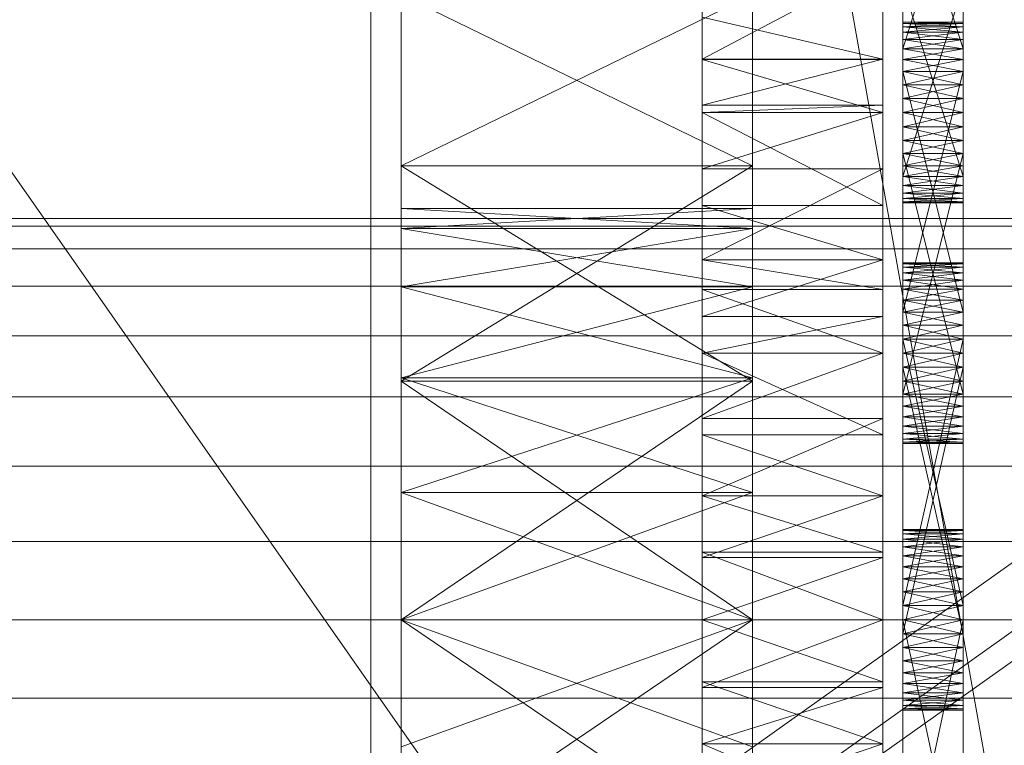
# Model space of a CAD drawing. Header units: millimetres. Extents: x -4738 to 65662, y -68080 to 6847.
# Tile 411 of 656: x 1362 to 1460, y -33806 to -33734. Entities that reach past the tile are written whole.
import ezdxf

# ---------------------------------------------------------------- set-up
doc = ezdxf.new("R2010")
doc.units = ezdxf.units.MM
for name, color, linetype, lineweight in [('COTAS_O', 1, 'Continuous', 0), ('frontal_C03', 7, 'Continuous', 0), ('frontal_secador', 7, 'Continuous', 0), ('frontal_tolva', 7, 'Continuous', 0)]:
    doc.layers.add(name, color=color, linetype=linetype, lineweight=lineweight)
doc.dimstyles.new('R19_100', dxfattribs={"dimtxt": 250, "dimasz": 150, "dimexe": 150, "dimexo": 80, "dimgap": 100, "dimtad": 1, "dimtih": 1, "dimtoh": 1, "dimdsep": 46, "dimcen": 0.09, "dimadec": 0, "dimazin": 0, "dimtfac": 1, "dimtdec": 4, "dimtofl": 0, "dimtmove": 0, "dimatfit": 3, "dimfxl": 1, "dimtolj": 1, "dimtzin": 0, "dimarcsym": 0})

# ---------------------------------------------------------------- blocks, each defined once
blk = doc.blocks.new('DIM_R31_48')
at = {"layer": 'COTAS_O'}
for p, q in [((-1725, -33700), (-1575, -33655)), ((1725, -33700), (1575, -33655)), ((-1725, -34400), (-1725, -33700)), ((-1725, -33700), (1725, -33700)), ((-1725, -33700), (-1575, -33745)), ((1725, -33700), (1575, -33745)), ((1725, -34400), (1725, -33700))]:
    blk.add_line(p, q, dxfattribs=at)
blk.add_text('3450 O', height=250, dxfattribs=at).set_placement((0, -33600))

msp = doc.modelspace()

# ---------------------------------------------------------------- linework, layer by layer
at = {"layer": 'frontal_C03'}
for p, q in [((1435, -34954.179), (1435, -32259.264)), ((1435, -32263.162), (1435, -34958.077)), ((1435, -35437.51), (1435, -32742.595)), ((1435, -32746.492), (1435, -35441.408)), ((1845, -35988), (1415, -33563.95))]:
    msp.add_line(p, q, dxfattribs=at)
at = {"layer": 'frontal_secador'}
for p, q in [((1400, -36000), (1400, -33000)), ((1397, -35940), (1397, -33075)), ((1400, -36000), (1400, -33075)), ((1400, -34600), (1400, -33075)), ((1400, -35940), (1400, -33075)), ((1400, -34650), (1400, -33075)), ((1400, -36000), (1400, -33250)), ((1430, -33737.639), (1430, -33715.473)), ((1448, -33715.473), (1448, -33737.639)), ((1450, -33714.925), (1450, -33738.865)), ((1456, -33738.865), (1456, -33714.925)), ((1450, -33737.66), (1450, -33715.906)), ((1450, -33742.95), (1450, -33715.906)), ((1450, -33751.51), (1450, -33715.906)), ((1450, -33716.643), (1450, -33736.586)), ((1450, -33716.643), (1450, -33738.865)), ((1456, -33715.906), (1456, -33737.66)), ((1456, -33715.906), (1456, -33742.95)), ((1456, -33715.906), (1456, -33751.51)), ((1456, -33736.586), (1456, -33716.643)), ((1456, -33738.865), (1456, -33716.643)), ((1450, -33736.586), (1450, -33717.561)), ((1456, -33736.586), (1450, -33717.561)), ((1450, -33737.66), (1450, -33717.561)), ((1456, -33717.561), (1450, -33736.586)), ((1456, -33717.561), (1456, -33736.586)), ((1456, -33717.561), (1456, -33737.66)), ((1400, -33720.269), (1400, -33748.24)), ((1400, -33793.5), (1400, -33720.269)), ((1400, -33760.33), (1400, -33720.269)), ((1400, -33754.507), (1400, -33720.269)), ((1400, -33752.5), (1400, -33720.269)), ((1435, -33748.24), (1435, -33720.269)), ((1435, -33720.269), (1435, -33793.5)), ((1435, -33720.269), (1435, -33760.33)), ((1435, -33720.269), (1435, -33754.507)), ((1435, -33720.269), (1435, -33752.5)), ((1450, -33750.969), (1450, -33721.143)), ((1450, -33721.143), (1450, -33738.865)), ((1456, -33721.143), (1456, -33750.969)), ((1456, -33738.865), (1456, -33721.143)), ((1430, -33723.111), (1430, -33737.639)), ((1430, -33723.111), (1430, -33757.635)), ((1430, -33723.111), (1430, -33805.858)), ((1448, -33737.639), (1448, -33723.111)), ((1448, -33757.635), (1448, -33723.111)), ((1448, -33805.858), (1448, -33723.111)), ((1430, -33737.639), (1430, -33726.141)), ((1448, -33726.141), (1448, -33737.639)), ((1450, -33750.969), (1450, -33726.706)), ((1456, -33726.706), (1456, -33750.969)), ((1430, -33728.105), (1430, -33737.639)), ((1448, -33728.105), (1430, -33737.639)), ((1448, -33737.639), (1448, -33728.105)), ((1450, -33728.01), (1450, -33750.232)), ((1450, -33728.01), (1450, -33751.51)), ((1456, -33750.232), (1456, -33728.01)), ((1456, -33751.51), (1456, -33728.01)), ((1450, -33749.314), (1450, -33729.215)), ((1450, -33750.969), (1450, -33729.215)), ((1456, -33729.215), (1456, -33749.314)), ((1456, -33729.215), (1456, -33750.969)), ((1450, -33730.289), (1450, -33749.314)), ((1456, -33730.289), (1450, -33749.314)), ((1450, -33730.289), (1450, -33750.232)), ((1456, -33749.314), (1450, -33730.289)), ((1456, -33749.314), (1456, -33730.289)), ((1456, -33750.232), (1456, -33730.289)), ((1400, -33748.24), (1400, -33731.206)), ((1435, -33748.24), (1400, -33731.206)), ((1435, -33731.206), (1400, -33748.24)), ((1435, -33731.206), (1435, -33748.24)), ((1430, -33737.639), (1430, -33733.428)), ((1448, -33737.639), (1430, -33733.428)), ((1448, -33733.428), (1448, -33737.639)), ((1450, -33733.95), (1450, -33734.391)), ((1450, -33734.061), (1450, -33733.95)), ((1456, -33734.061), (1450, -33733.95)), ((1456, -33733.95), (1450, -33733.95)), ((1456, -33733.95), (1450, -33734.061)), ((1450, -33734.391), (1450, -33734.061)), ((1456, -33734.391), (1450, -33734.061)), ((1456, -33734.061), (1450, -33734.061)), ((1456, -33734.061), (1450, -33734.391)), ((1450, -33734.061), (1450, -33734.931)), ((1450, -33736.586), (1450, -33734.061)), ((1456, -33734.391), (1456, -33733.95)), ((1456, -33733.95), (1456, -33734.061)), ((1456, -33734.061), (1456, -33734.391)), ((1456, -33734.931), (1456, -33734.061)), ((1456, -33734.061), (1456, -33736.586)), ((1450, -33734.391), (1450, -33735.669)), ((1450, -33734.931), (1450, -33734.391)), ((1450, -33734.391), (1450, -33737.66)), ((1450, -33734.391), (1450, -33765.517)), ((1456, -33734.931), (1450, -33734.391)), ((1456, -33734.391), (1450, -33734.391)), ((1456, -33734.391), (1450, -33734.931)), ((1450, -33735.669), (1450, -33734.931)), ((1456, -33735.669), (1450, -33734.931)), ((1456, -33734.931), (1450, -33734.931)), ((1456, -33734.931), (1450, -33735.669)), ((1450, -33734.931), (1450, -33736.586)), ((1450, -33734.931), (1450, -33738.865)), ((1450, -33734.931), (1450, -33744.358)), ((1456, -33735.669), (1456, -33734.391)), ((1456, -33734.391), (1456, -33734.931)), ((1456, -33737.66), (1456, -33734.391)), ((1456, -33765.517), (1456, -33734.391)), ((1456, -33734.931), (1456, -33735.669)), ((1456, -33736.586), (1456, -33734.931)), ((1456, -33738.865), (1456, -33734.931)), ((1456, -33744.358), (1456, -33734.931)), ((1450, -33735.669), (1450, -33737.66)), ((1450, -33736.586), (1450, -33735.669)), ((1456, -33736.586), (1450, -33735.669)), ((1456, -33735.669), (1450, -33735.669)), ((1456, -33735.669), (1450, -33736.586)), ((1456, -33737.66), (1456, -33735.669)), ((1456, -33735.669), (1456, -33736.586)), ((1450, -33737.66), (1450, -33736.586)), ((1456, -33737.66), (1450, -33736.586)), ((1456, -33736.586), (1450, -33736.586)), ((1456, -33736.586), (1450, -33737.66)), ((1450, -33736.586), (1450, -33738.865)), ((1450, -33764.143), (1450, -33736.586)), ((1450, -33769.706), (1450, -33736.586)), ((1450, -33736.586), (1450, -33744.358)), ((1450, -33775.925), (1450, -33736.586)), ((1456, -33736.586), (1456, -33737.66)), ((1456, -33738.865), (1456, -33736.586)), ((1456, -33736.586), (1456, -33764.143)), ((1456, -33736.586), (1456, -33769.706)), ((1456, -33744.358), (1456, -33736.586)), ((1456, -33736.586), (1456, -33775.925)), ((1430, -33737.639), (1430, -33752.223)), ((1430, -33737.639), (1430, -33757.635)), ((1430, -33737.639), (1430, -33742.194)), ((1430, -33781.142), (1430, -33737.639)), ((1430, -33829.365), (1430, -33737.639)), ((1430, -33737.639), (1430, -33805.858)), ((1430, -33871.527), (1430, -33737.639)), ((1448, -33737.647), (1430, -33737.639)), ((1448, -33737.639), (1430, -33737.639)), ((1448, -33737.639), (1430, -33742.194)), ((1430, -33737.647), (1430, -33752.223)), ((1430, -33742.95), (1430, -33737.647)), ((1448, -33742.95), (1430, -33737.647)), ((1448, -33737.647), (1430, -33737.647)), ((1448, -33752.223), (1448, -33737.639)), ((1448, -33757.635), (1448, -33737.639)), ((1448, -33742.194), (1448, -33737.639)), ((1448, -33737.639), (1448, -33781.142)), ((1448, -33737.639), (1448, -33829.365)), ((1448, -33805.858), (1448, -33737.639)), ((1448, -33737.639), (1448, -33871.527)), ((1448, -33752.223), (1448, -33737.647)), ((1448, -33737.647), (1448, -33742.95)), ((1450, -33737.66), (1450, -33762.839)), ((1450, -33738.865), (1450, -33737.66)), ((1450, -33740.169), (1450, -33737.66)), ((1450, -33737.66), (1450, -33765.517)), ((1450, -33742.95), (1450, -33737.66)), ((1450, -33773.289), (1450, -33737.66)), ((1456, -33738.865), (1450, -33737.66)), ((1456, -33737.66), (1450, -33737.66)), ((1456, -33737.66), (1450, -33738.865)), ((1456, -33762.839), (1456, -33737.66)), ((1456, -33737.66), (1456, -33738.865)), ((1456, -33737.66), (1456, -33740.169)), ((1456, -33765.517), (1456, -33737.66)), ((1456, -33737.66), (1456, -33742.95)), ((1456, -33737.66), (1456, -33773.289)), ((1450, -33762.839), (1450, -33738.865)), ((1450, -33738.865), (1450, -33740.169)), ((1456, -33762.839), (1450, -33738.865)), ((1456, -33738.865), (1450, -33738.865)), ((1456, -33738.865), (1450, -33740.169)), ((1450, -33738.865), (1450, -33741.542)), ((1450, -33738.865), (1450, -33744.358)), ((1450, -33738.865), (1450, -33749.314)), ((1450, -33738.865), (1450, -33750.969)), ((1456, -33740.169), (1450, -33738.865)), ((1450, -33764.143), (1450, -33738.865)), ((1456, -33738.865), (1450, -33762.839)), ((1456, -33738.865), (1456, -33762.839)), ((1456, -33740.169), (1456, -33738.865)), ((1456, -33741.542), (1456, -33738.865)), ((1456, -33744.358), (1456, -33738.865)), ((1456, -33749.314), (1456, -33738.865)), ((1456, -33750.969), (1456, -33738.865)), ((1456, -33738.865), (1456, -33764.143)), ((1450, -33742.95), (1450, -33740.169)), ((1450, -33740.169), (1450, -33741.542)), ((1456, -33740.169), (1450, -33740.169)), ((1456, -33740.169), (1450, -33741.542)), ((1456, -33741.542), (1450, -33740.169)), ((1456, -33740.169), (1456, -33742.95)), ((1456, -33741.542), (1456, -33740.169)), ((1430, -33748.565), (1430, -33742.194)), ((1430, -33742.194), (1430, -33742.95)), ((1430, -33757.635), (1430, -33742.194)), ((1448, -33742.194), (1430, -33742.194)), ((1448, -33742.194), (1430, -33742.95)), ((1448, -33742.194), (1448, -33748.565)), ((1448, -33742.95), (1448, -33742.194)), ((1448, -33742.194), (1448, -33757.635)), ((1450, -33741.542), (1450, -33742.95)), ((1456, -33741.542), (1450, -33741.542)), ((1456, -33741.542), (1450, -33742.95)), ((1450, -33741.542), (1450, -33744.358)), ((1456, -33742.95), (1450, -33741.542)), ((1456, -33742.95), (1456, -33741.542)), ((1456, -33744.358), (1456, -33741.542)), ((1430, -33752.223), (1430, -33742.95)), ((1430, -33742.95), (1430, -33748.565)), ((1448, -33752.223), (1430, -33742.95)), ((1448, -33742.95), (1430, -33742.95)), ((1448, -33742.95), (1430, -33748.565)), ((1448, -33742.95), (1448, -33752.223)), ((1448, -33748.565), (1448, -33742.95)), ((1450, -33745.732), (1450, -33742.95)), ((1450, -33742.95), (1450, -33744.358)), ((1450, -33773.289), (1450, -33742.95)), ((1456, -33742.95), (1450, -33742.95)), ((1456, -33742.95), (1450, -33744.358)), ((1456, -33744.358), (1450, -33742.95)), ((1450, -33748.24), (1450, -33742.95)), ((1450, -33751.51), (1450, -33742.95)), ((1456, -33742.95), (1456, -33745.732)), ((1456, -33744.358), (1456, -33742.95)), ((1456, -33742.95), (1456, -33773.289)), ((1456, -33742.95), (1456, -33748.24)), ((1456, -33742.95), (1456, -33751.51)), ((1450, -33744.358), (1450, -33745.732)), ((1456, -33744.358), (1450, -33744.358)), ((1456, -33744.358), (1450, -33745.732)), ((1450, -33744.358), (1450, -33747.036)), ((1450, -33744.358), (1450, -33749.314)), ((1456, -33745.732), (1450, -33744.358)), ((1450, -33744.358), (1450, -33772.215)), ((1450, -33744.358), (1450, -33774.206)), ((1450, -33744.358), (1450, -33775.925)), ((1456, -33745.732), (1456, -33744.358)), ((1456, -33747.036), (1456, -33744.358)), ((1456, -33749.314), (1456, -33744.358)), ((1456, -33772.215), (1456, -33744.358)), ((1456, -33774.206), (1456, -33744.358)), ((1456, -33775.925), (1456, -33744.358)), ((1450, -33771.01), (1450, -33745.732)), ((1450, -33745.732), (1450, -33747.036)), ((1450, -33773.289), (1450, -33745.732)), ((1456, -33745.732), (1450, -33745.732)), ((1456, -33745.732), (1450, -33747.036)), ((1456, -33747.036), (1450, -33745.732)), ((1450, -33748.24), (1450, -33745.732)), ((1456, -33745.732), (1456, -33771.01)), ((1456, -33747.036), (1456, -33745.732)), ((1456, -33745.732), (1456, -33773.289)), ((1456, -33745.732), (1456, -33748.24)), ((1450, -33747.036), (1450, -33771.01)), ((1456, -33747.036), (1450, -33747.036)), ((1456, -33747.036), (1450, -33771.01)), ((1450, -33747.036), (1450, -33749.314)), ((1450, -33748.24), (1450, -33747.036)), ((1456, -33748.24), (1450, -33747.036)), ((1456, -33747.036), (1450, -33748.24)), ((1450, -33747.036), (1450, -33772.215)), ((1456, -33771.01), (1450, -33747.036)), ((1456, -33771.01), (1456, -33747.036)), ((1456, -33749.314), (1456, -33747.036)), ((1456, -33747.036), (1456, -33748.24)), ((1456, -33772.215), (1456, -33747.036)), ((1400, -33748.24), (1400, -33793.5)), ((1400, -33769.706), (1400, -33748.24)), ((1400, -33748.24), (1400, -33838.76)), ((1400, -33752.5), (1400, -33748.24)), ((1400, -33754.507), (1400, -33748.24)), ((1400, -33760.33), (1400, -33748.24)), ((1400, -33769.401), (1400, -33748.24)), ((1400, -33780.83), (1400, -33748.24)), ((1435, -33769.706), (1400, -33748.24)), ((1435, -33748.24), (1400, -33748.24)), ((1435, -33748.24), (1400, -33769.706)), ((1430, -33748.565), (1430, -33757.635)), ((1448, -33748.565), (1430, -33748.565)), ((1448, -33748.565), (1430, -33757.635)), ((1435, -33793.5), (1435, -33748.24)), ((1435, -33748.24), (1435, -33769.706)), ((1435, -33838.76), (1435, -33748.24)), ((1435, -33748.24), (1435, -33752.5)), ((1435, -33748.24), (1435, -33754.507)), ((1435, -33748.24), (1435, -33760.33)), ((1435, -33748.24), (1435, -33769.401)), ((1435, -33748.24), (1435, -33780.83)), ((1448, -33757.635), (1448, -33748.565)), ((1450, -33749.314), (1450, -33748.24)), ((1456, -33749.314), (1450, -33748.24)), ((1456, -33748.24), (1450, -33748.24)), ((1450, -33750.232), (1450, -33748.24)), ((1450, -33751.51), (1450, -33748.24)), ((1456, -33748.24), (1450, -33749.314)), ((1456, -33748.24), (1456, -33749.314)), ((1456, -33748.24), (1456, -33750.232)), ((1456, -33748.24), (1456, -33751.51)), ((1450, -33750.969), (1450, -33749.314)), ((1450, -33749.314), (1450, -33750.232)), ((1450, -33749.314), (1450, -33751.84)), ((1450, -33749.314), (1456, -33749.314)), ((1456, -33749.314), (1450, -33750.232)), ((1456, -33750.232), (1450, -33749.314)), ((1456, -33749.314), (1456, -33750.969)), ((1456, -33750.232), (1456, -33749.314)), ((1456, -33751.84), (1456, -33749.314)), ((1450, -33750.232), (1450, -33750.969)), ((1456, -33750.232), (1450, -33750.232)), ((1456, -33750.232), (1450, -33750.969)), ((1456, -33750.969), (1450, -33750.232)), ((1450, -33751.51), (1450, -33750.232)), ((1450, -33751.84), (1450, -33750.969)), ((1450, -33750.969), (1450, -33751.51)), ((1456, -33750.969), (1450, -33750.969)), ((1456, -33750.969), (1450, -33751.51)), ((1456, -33751.51), (1450, -33750.969)), ((1456, -33750.969), (1456, -33750.232)), ((1456, -33750.232), (1456, -33751.51)), ((1456, -33750.969), (1456, -33751.84)), ((1456, -33751.51), (1456, -33750.969)), ((1450, -33751.51), (1450, -33751.84)), ((1456, -33751.51), (1450, -33751.51)), ((1456, -33751.51), (1450, -33751.84)), ((1456, -33751.84), (1450, -33751.51)), ((1450, -33751.95), (1450, -33751.51)), ((1450, -33751.84), (1450, -33751.95)), ((1456, -33751.84), (1450, -33751.84)), ((1456, -33751.84), (1450, -33751.95)), ((1456, -33751.95), (1450, -33751.84)), ((1456, -33751.95), (1450, -33751.95)), ((1456, -33751.84), (1456, -33751.51)), ((1456, -33751.51), (1456, -33751.95)), ((1456, -33751.84), (1456, -33751.95)), ((1400, -33754.507), (1400, -33752.5)), ((1435, -33754.507), (1400, -33752.5)), ((1435, -33752.5), (1400, -33752.5)), ((1435, -33752.5), (1400, -33754.507)), ((1430, -33757.635), (1430, -33752.223)), ((1448, -33757.635), (1430, -33752.223)), ((1448, -33752.223), (1430, -33752.223)), ((1435, -33752.5), (1435, -33754.507)), ((1448, -33752.223), (1448, -33757.635)), ((1480, -33753.5), (1325, -33753.5)), ((1430, -33753.5), (1325, -33753.5)), ((1430, -33754.269), (1430, -33753.5)), ((1480, -33754.269), (1325, -33754.269)), ((1430, -33754.269), (1325, -33754.269)), ((1400, -33760.33), (1400, -33754.507)), ((1435, -33760.33), (1400, -33754.507)), ((1435, -33754.507), (1400, -33754.507)), ((1435, -33754.507), (1400, -33760.33)), ((1430, -33756.545), (1430, -33754.269)), ((1435, -33754.507), (1435, -33760.33)), ((1480, -33756.545), (1325, -33756.545)), ((1430, -33756.545), (1325, -33756.545)), ((1430, -33760.241), (1430, -33756.545)), ((1430, -33757.635), (1430, -33775.058)), ((1430, -33760.589), (1430, -33757.635)), ((1430, -33757.635), (1430, -33781.142)), ((1430, -33757.635), (1430, -33763.268)), ((1430, -33757.635), (1430, -33805.858)), ((1448, -33760.589), (1430, -33757.635)), ((1448, -33757.635), (1430, -33757.635)), ((1448, -33757.635), (1430, -33763.268)), ((1448, -33775.058), (1448, -33757.635)), ((1448, -33757.635), (1448, -33760.589)), ((1448, -33781.142), (1448, -33757.635)), ((1448, -33763.268), (1448, -33757.635)), ((1448, -33805.858), (1448, -33757.635)), ((1450, -33757.925), (1450, -33758.365)), ((1450, -33758.035), (1450, -33757.925)), ((1450, -33757.925), (1450, -33759.643)), ((1456, -33758.035), (1450, -33757.925)), ((1456, -33757.925), (1450, -33757.925)), ((1456, -33757.925), (1450, -33758.035)), ((1450, -33758.365), (1450, -33758.035)), ((1456, -33758.365), (1450, -33758.035)), ((1456, -33758.035), (1450, -33758.035)), ((1456, -33758.035), (1450, -33758.365)), ((1450, -33758.035), (1450, -33758.906)), ((1450, -33758.035), (1450, -33760.561)), ((1450, -33758.035), (1450, -33765.517)), ((1450, -33762.839), (1450, -33758.035)), ((1450, -33758.365), (1450, -33759.643)), ((1450, -33758.906), (1450, -33758.365)), ((1456, -33758.906), (1450, -33758.365)), ((1456, -33758.365), (1450, -33758.365)), ((1456, -33758.365), (1450, -33758.906)), ((1456, -33758.365), (1456, -33757.925)), ((1456, -33757.925), (1456, -33758.035)), ((1456, -33759.643), (1456, -33757.925)), ((1456, -33758.035), (1456, -33758.365)), ((1456, -33758.906), (1456, -33758.035)), ((1456, -33760.561), (1456, -33758.035)), ((1456, -33765.517), (1456, -33758.035)), ((1456, -33758.035), (1456, -33762.839)), ((1456, -33759.643), (1456, -33758.365)), ((1456, -33758.365), (1456, -33758.906)), ((1450, -33759.643), (1450, -33758.906)), ((1456, -33759.643), (1450, -33758.906)), ((1456, -33758.906), (1450, -33758.906)), ((1456, -33758.906), (1450, -33759.643)), ((1450, -33758.906), (1450, -33760.561)), ((1450, -33762.839), (1450, -33758.906)), ((1450, -33759.643), (1450, -33761.635)), ((1450, -33760.561), (1450, -33759.643)), ((1450, -33759.643), (1450, -33764.143)), ((1450, -33759.643), (1450, -33794.908)), ((1450, -33797.586), (1450, -33759.643)), ((1456, -33760.561), (1450, -33759.643)), ((1456, -33759.643), (1450, -33759.643)), ((1456, -33759.643), (1450, -33760.561)), ((1456, -33758.906), (1456, -33759.643)), ((1456, -33760.561), (1456, -33758.906)), ((1456, -33758.906), (1456, -33762.839)), ((1456, -33761.635), (1456, -33759.643)), ((1456, -33759.643), (1456, -33760.561)), ((1456, -33764.143), (1456, -33759.643)), ((1456, -33794.908), (1456, -33759.643)), ((1456, -33759.643), (1456, -33797.586)), ((1480, -33760.241), (1325, -33760.241)), ((1430, -33760.241), (1325, -33760.241)), ((1400, -33760.33), (1400, -33793.5)), ((1400, -33769.401), (1400, -33760.33)), ((1435, -33769.401), (1400, -33760.33)), ((1435, -33760.33), (1400, -33760.33)), ((1435, -33760.33), (1400, -33769.401)), ((1430, -33765.216), (1430, -33760.241)), ((1430, -33760.589), (1430, -33775.058)), ((1430, -33766.925), (1430, -33760.589)), ((1448, -33766.925), (1430, -33760.589)), ((1448, -33760.589), (1430, -33760.589)), ((1435, -33793.5), (1435, -33760.33)), ((1435, -33760.33), (1435, -33769.401)), ((1448, -33775.058), (1448, -33760.589)), ((1448, -33760.589), (1448, -33766.925)), ((1450, -33761.635), (1450, -33760.561)), ((1456, -33761.635), (1450, -33760.561)), ((1456, -33760.561), (1450, -33760.561)), ((1456, -33760.561), (1450, -33761.635)), ((1450, -33760.561), (1450, -33762.839)), ((1450, -33760.561), (1450, -33765.517)), ((1456, -33760.561), (1456, -33761.635)), ((1456, -33762.839), (1456, -33760.561)), ((1456, -33765.517), (1456, -33760.561)), ((1450, -33761.635), (1450, -33764.143)), ((1450, -33762.839), (1450, -33761.635)), ((1456, -33762.839), (1450, -33761.635)), ((1456, -33761.635), (1450, -33761.635)), ((1456, -33761.635), (1450, -33762.839)), ((1456, -33764.143), (1456, -33761.635)), ((1456, -33761.635), (1456, -33762.839)), ((1430, -33773.424), (1430, -33763.268)), ((1430, -33763.268), (1430, -33766.925)), ((1430, -33781.142), (1430, -33763.268)), ((1448, -33763.268), (1430, -33763.268)), ((1448, -33763.268), (1430, -33766.925)), ((1448, -33763.268), (1448, -33773.424)), ((1448, -33766.925), (1448, -33763.268)), ((1448, -33763.268), (1448, -33781.142)), ((1450, -33764.143), (1450, -33762.839)), ((1456, -33764.143), (1450, -33762.839)), ((1456, -33762.839), (1450, -33762.839)), ((1456, -33762.839), (1450, -33764.143)), ((1450, -33762.839), (1450, -33765.517)), ((1450, -33793.5), (1450, -33762.839)), ((1450, -33798.79), (1450, -33762.839)), ((1450, -33802.06), (1450, -33762.839)), ((1456, -33762.839), (1456, -33764.143)), ((1456, -33765.517), (1456, -33762.839)), ((1456, -33762.839), (1456, -33793.5)), ((1456, -33762.839), (1456, -33798.79)), ((1456, -33762.839), (1456, -33802.06)), ((1450, -33764.143), (1450, -33792.092)), ((1450, -33765.517), (1450, -33764.143)), ((1450, -33766.925), (1450, -33764.143)), ((1450, -33764.143), (1450, -33794.908)), ((1450, -33797.586), (1450, -33764.143)), ((1456, -33765.517), (1450, -33764.143)), ((1456, -33764.143), (1450, -33764.143)), ((1456, -33764.143), (1450, -33765.517)), ((1450, -33769.706), (1450, -33764.143)), ((1456, -33792.092), (1456, -33764.143)), ((1456, -33764.143), (1456, -33765.517)), ((1456, -33764.143), (1456, -33766.925)), ((1456, -33794.908), (1456, -33764.143)), ((1456, -33764.143), (1456, -33797.586)), ((1456, -33764.143), (1456, -33769.706)), ((1480, -33765.216), (1325, -33765.216)), ((1430, -33765.216), (1325, -33765.216)), ((1430, -33771.277), (1430, -33765.216)), ((1450, -33792.092), (1450, -33765.517)), ((1450, -33765.517), (1450, -33766.925)), ((1456, -33792.092), (1450, -33765.517)), ((1456, -33765.517), (1450, -33765.517)), ((1456, -33765.517), (1450, -33766.925)), ((1450, -33765.517), (1450, -33768.333)), ((1450, -33765.517), (1450, -33771.01)), ((1450, -33765.517), (1450, -33774.944)), ((1450, -33765.517), (1450, -33773.289)), ((1456, -33766.925), (1450, -33765.517)), ((1450, -33793.5), (1450, -33765.517)), ((1450, -33765.517), (1450, -33796.281)), ((1450, -33765.517), (1450, -33798.79)), ((1450, -33765.517), (1450, -33802.06)), ((1456, -33765.517), (1450, -33792.092)), ((1456, -33765.517), (1456, -33792.092)), ((1456, -33766.925), (1456, -33765.517)), ((1456, -33768.333), (1456, -33765.517)), ((1456, -33771.01), (1456, -33765.517)), ((1456, -33774.944), (1456, -33765.517)), ((1456, -33773.289), (1456, -33765.517)), ((1456, -33765.517), (1456, -33793.5)), ((1456, -33796.281), (1456, -33765.517)), ((1456, -33798.79), (1456, -33765.517)), ((1456, -33802.06), (1456, -33765.517)), ((1430, -33775.058), (1430, -33766.925)), ((1430, -33766.925), (1430, -33773.424)), ((1448, -33775.058), (1430, -33766.925)), ((1448, -33766.925), (1430, -33766.925)), ((1448, -33766.925), (1430, -33773.424)), ((1448, -33766.925), (1448, -33775.058)), ((1448, -33773.424), (1448, -33766.925)), ((1450, -33794.908), (1450, -33766.925)), ((1450, -33766.925), (1450, -33768.333)), ((1450, -33797.586), (1450, -33766.925)), ((1456, -33766.925), (1450, -33766.925)), ((1456, -33766.925), (1450, -33768.333)), ((1456, -33768.333), (1450, -33766.925)), ((1450, -33769.706), (1450, -33766.925)), ((1456, -33766.925), (1456, -33794.908)), ((1456, -33768.333), (1456, -33766.925)), ((1456, -33766.925), (1456, -33797.586)), ((1456, -33766.925), (1456, -33769.706)), ((1450, -33768.333), (1450, -33794.908)), ((1456, -33768.333), (1450, -33768.333)), ((1456, -33768.333), (1450, -33794.908)), ((1450, -33768.333), (1450, -33771.01)), ((1450, -33769.706), (1450, -33768.333)), ((1456, -33769.706), (1450, -33768.333)), ((1456, -33768.333), (1450, -33769.706)), ((1450, -33768.333), (1450, -33796.281)), ((1456, -33794.908), (1450, -33768.333)), ((1456, -33794.908), (1456, -33768.333)), ((1456, -33771.01), (1456, -33768.333)), ((1456, -33768.333), (1456, -33769.706)), ((1456, -33796.281), (1456, -33768.333)), ((1400, -33769.401), (1400, -33793.5)), ((1400, -33780.83), (1400, -33769.401)), ((1435, -33780.83), (1400, -33769.401)), ((1435, -33769.401), (1400, -33769.401)), ((1435, -33769.401), (1400, -33780.83)), ((1435, -33793.5), (1435, -33769.401)), ((1435, -33769.401), (1435, -33780.83)), ((1400, -33793.5), (1400, -33769.706)), ((1435, -33793.5), (1400, -33769.706)), ((1435, -33769.706), (1400, -33769.706)), ((1435, -33769.706), (1400, -33793.5)), ((1435, -33769.706), (1435, -33793.5)), ((1450, -33771.01), (1450, -33769.706)), ((1456, -33771.01), (1450, -33769.706)), ((1456, -33769.706), (1450, -33769.706)), ((1450, -33772.215), (1450, -33769.706)), ((1450, -33774.206), (1450, -33769.706)), ((1450, -33775.925), (1450, -33769.706)), ((1456, -33769.706), (1450, -33771.01)), ((1456, -33769.706), (1456, -33771.01)), ((1456, -33769.706), (1456, -33772.215)), ((1456, -33769.706), (1456, -33774.206)), ((1456, -33769.706), (1456, -33775.925)), ((1480, -33771.277), (1325, -33771.277)), ((1430, -33771.277), (1325, -33771.277)), ((1430, -33778.193), (1430, -33771.277)), ((1450, -33773.289), (1450, -33771.01)), ((1450, -33771.01), (1450, -33772.215)), ((1450, -33771.01), (1450, -33774.944)), ((1450, -33771.01), (1456, -33771.01)), ((1456, -33771.01), (1450, -33772.215)), ((1456, -33772.215), (1450, -33771.01)), ((1456, -33771.01), (1456, -33773.289)), ((1456, -33772.215), (1456, -33771.01)), ((1456, -33774.944), (1456, -33771.01)), ((1450, -33772.215), (1450, -33773.289)), ((1456, -33772.215), (1450, -33772.215)), ((1456, -33772.215), (1450, -33773.289)), ((1456, -33773.289), (1450, -33772.215)), ((1450, -33774.206), (1450, -33772.215)), ((1456, -33773.289), (1456, -33772.215)), ((1456, -33772.215), (1456, -33774.206)), ((1430, -33773.424), (1430, -33781.142)), ((1448, -33773.424), (1430, -33773.424)), ((1448, -33773.424), (1430, -33781.142)), ((1448, -33781.142), (1448, -33773.424)), ((1450, -33774.944), (1450, -33773.289)), ((1450, -33773.289), (1450, -33774.206)), ((1450, -33775.814), (1450, -33773.289)), ((1456, -33773.289), (1450, -33773.289)), ((1456, -33773.289), (1450, -33774.206)), ((1456, -33774.206), (1450, -33773.289)), ((1456, -33773.289), (1456, -33774.944)), ((1456, -33774.206), (1456, -33773.289)), ((1456, -33773.289), (1456, -33775.814)), ((1450, -33774.206), (1450, -33774.944)), ((1456, -33774.206), (1450, -33774.206)), ((1456, -33774.206), (1450, -33774.944)), ((1456, -33774.944), (1450, -33774.206)), ((1450, -33775.484), (1450, -33774.206)), ((1450, -33775.925), (1450, -33774.206)), ((1456, -33774.944), (1456, -33774.206)), ((1456, -33774.206), (1456, -33775.484)), ((1456, -33774.206), (1456, -33775.925)), ((1430, -33781.142), (1430, -33775.058)), ((1448, -33781.142), (1430, -33775.058)), ((1448, -33775.058), (1430, -33775.058)), ((1448, -33775.058), (1448, -33781.142)), ((1450, -33775.814), (1450, -33774.944)), ((1450, -33774.944), (1450, -33775.484)), ((1456, -33774.944), (1450, -33774.944)), ((1456, -33774.944), (1450, -33775.484)), ((1456, -33775.484), (1450, -33774.944)), ((1450, -33775.484), (1450, -33775.814)), ((1456, -33775.484), (1450, -33775.484)), ((1456, -33775.484), (1450, -33775.814)), ((1456, -33775.814), (1450, -33775.484)), ((1450, -33775.925), (1450, -33775.484)), ((1456, -33774.944), (1456, -33775.814)), ((1456, -33775.484), (1456, -33774.944)), ((1456, -33775.814), (1456, -33775.484)), ((1456, -33775.484), (1456, -33775.925)), ((1450, -33775.814), (1450, -33775.925)), ((1456, -33775.814), (1450, -33775.814)), ((1456, -33775.814), (1450, -33775.925)), ((1456, -33775.925), (1450, -33775.814)), ((1456, -33775.925), (1450, -33775.925)), ((1456, -33775.814), (1456, -33775.925)), ((1480, -33778.193), (1325, -33778.193)), ((1430, -33778.193), (1325, -33778.193)), ((1430, -33785.696), (1430, -33778.193)), ((1400, -33780.83), (1400, -33793.5)), ((1400, -33780.83), (1400, -33838.76)), ((1435, -33793.5), (1400, -33780.83)), ((1435, -33780.83), (1400, -33780.83)), ((1435, -33780.83), (1400, -33793.5)), ((1430, -33781.142), (1430, -33799.698)), ((1430, -33786.752), (1430, -33781.142)), ((1430, -33781.142), (1430, -33805.858)), ((1430, -33781.142), (1430, -33787.302)), ((1430, -33829.365), (1430, -33781.142)), ((1448, -33786.752), (1430, -33781.142)), ((1448, -33781.142), (1430, -33781.142)), ((1448, -33781.142), (1430, -33787.302)), ((1435, -33793.5), (1435, -33780.83)), ((1435, -33838.76), (1435, -33780.83)), ((1448, -33799.698), (1448, -33781.142)), ((1448, -33781.142), (1448, -33786.752)), ((1448, -33805.858), (1448, -33781.142)), ((1448, -33787.302), (1448, -33781.142)), ((1448, -33781.142), (1448, -33829.365)), ((1450, -33784.611), (1450, -33784.5)), ((1456, -33784.611), (1450, -33784.5)), ((1456, -33784.5), (1450, -33784.5)), ((1456, -33784.5), (1450, -33784.611)), ((1450, -33784.611), (1450, -33785.481)), ((1450, -33784.94), (1450, -33784.611)), ((1450, -33784.611), (1450, -33787.136)), ((1456, -33784.94), (1450, -33784.611)), ((1456, -33784.611), (1450, -33784.611)), ((1456, -33784.611), (1450, -33784.94)), ((1450, -33785.481), (1450, -33784.94)), ((1456, -33785.481), (1450, -33784.94)), ((1456, -33784.94), (1450, -33784.94)), ((1456, -33784.94), (1450, -33785.481)), ((1456, -33784.611), (1456, -33784.5)), ((1456, -33785.481), (1456, -33784.611)), ((1456, -33784.611), (1456, -33784.94)), ((1456, -33787.136), (1456, -33784.611)), ((1456, -33784.94), (1456, -33785.481)), ((1480, -33785.696), (1325, -33785.696)), ((1430, -33785.696), (1325, -33785.696)), ((1430, -33793.5), (1430, -33785.696)), ((1450, -33785.481), (1450, -33787.136)), ((1450, -33786.219), (1450, -33785.481)), ((1450, -33789.414), (1450, -33785.481)), ((1450, -33824.281), (1450, -33785.481)), ((1456, -33786.219), (1450, -33785.481)), ((1456, -33785.481), (1450, -33785.481)), ((1456, -33785.481), (1450, -33786.219)), ((1450, -33787.136), (1450, -33786.219)), ((1456, -33787.136), (1450, -33786.219)), ((1456, -33786.219), (1450, -33786.219)), ((1456, -33786.219), (1450, -33787.136)), ((1456, -33787.136), (1456, -33785.481)), ((1456, -33785.481), (1456, -33786.219)), ((1456, -33785.481), (1456, -33789.414)), ((1456, -33785.481), (1456, -33824.281)), ((1456, -33786.219), (1456, -33787.136)), ((1430, -33786.752), (1430, -33799.698)), ((1430, -33793.5), (1430, -33786.752)), ((1448, -33793.5), (1430, -33786.752)), ((1448, -33786.752), (1430, -33786.752)), ((1430, -33800.248), (1430, -33787.302)), ((1430, -33787.302), (1430, -33793.5)), ((1430, -33805.858), (1430, -33787.302)), ((1448, -33787.302), (1430, -33787.302)), ((1448, -33787.302), (1430, -33793.5)), ((1448, -33799.698), (1448, -33786.752)), ((1448, -33786.752), (1448, -33793.5)), ((1448, -33787.302), (1448, -33800.248)), ((1448, -33793.5), (1448, -33787.302)), ((1448, -33787.302), (1448, -33805.858)), ((1450, -33787.136), (1450, -33789.414)), ((1450, -33788.21), (1450, -33787.136)), ((1450, -33787.136), (1450, -33792.092)), ((1450, -33787.136), (1450, -33824.281)), ((1456, -33788.21), (1450, -33787.136)), ((1456, -33787.136), (1450, -33787.136)), ((1456, -33787.136), (1450, -33788.21)), ((1456, -33789.414), (1456, -33787.136)), ((1456, -33787.136), (1456, -33788.21)), ((1456, -33792.092), (1456, -33787.136)), ((1456, -33824.281), (1456, -33787.136)), ((1450, -33789.414), (1450, -33788.21)), ((1456, -33789.414), (1450, -33788.21)), ((1456, -33788.21), (1450, -33788.21)), ((1456, -33788.21), (1450, -33789.414)), ((1456, -33788.21), (1456, -33789.414)), ((1450, -33789.414), (1450, -33792.092)), ((1450, -33790.719), (1450, -33789.414)), ((1450, -33824.281), (1450, -33789.414)), ((1456, -33790.719), (1450, -33789.414)), ((1456, -33789.414), (1450, -33789.414)), ((1456, -33789.414), (1450, -33790.719)), ((1456, -33792.092), (1456, -33789.414)), ((1456, -33789.414), (1456, -33790.719)), ((1456, -33789.414), (1456, -33824.281)), ((1450, -33792.092), (1450, -33790.719)), ((1456, -33792.092), (1450, -33790.719)), ((1456, -33790.719), (1450, -33790.719)), ((1456, -33790.719), (1450, -33792.092)), ((1456, -33790.719), (1456, -33792.092)), ((1450, -33821.5), (1450, -33792.092)), ((1450, -33792.092), (1450, -33793.5)), ((1450, -33824.281), (1450, -33792.092)), ((1456, -33793.5), (1450, -33792.092)), ((1456, -33792.092), (1450, -33792.092)), ((1456, -33792.092), (1450, -33793.5)), ((1450, -33792.092), (1450, -33794.908)), ((1456, -33792.092), (1456, -33821.5)), ((1456, -33793.5), (1456, -33792.092)), ((1456, -33792.092), (1456, -33824.281)), ((1456, -33794.908), (1456, -33792.092)), ((1325, -33793.5), (1480, -33793.5)), ((1325, -33793.5), (1430, -33793.5)), ((1400, -33793.5), (1400, -33806.17)), ((1400, -33838.76), (1400, -33793.5)), ((1400, -33793.5), (1400, -33817.294)), ((1400, -33793.5), (1400, -33817.599)), ((1400, -33866.731), (1400, -33793.5)), ((1400, -33793.5), (1400, -33826.67)), ((1400, -33793.5), (1435, -33793.5)), ((1435, -33793.5), (1400, -33817.294)), ((1435, -33817.294), (1400, -33793.5)), ((1435, -33793.5), (1400, -33806.17)), ((1435, -33806.17), (1400, -33793.5)), ((1430, -33801.304), (1430, -33793.5)), ((1430, -33799.698), (1430, -33793.5)), ((1430, -33793.5), (1430, -33800.248)), ((1430, -33793.5), (1448, -33793.5)), ((1448, -33793.5), (1430, -33800.248)), ((1448, -33799.698), (1430, -33793.5)), ((1435, -33806.17), (1435, -33793.5)), ((1435, -33793.5), (1435, -33838.76)), ((1435, -33817.294), (1435, -33793.5)), ((1435, -33817.599), (1435, -33793.5)), ((1435, -33793.5), (1435, -33866.731)), ((1435, -33826.67), (1435, -33793.5)), ((1448, -33793.5), (1448, -33799.698)), ((1448, -33800.248), (1448, -33793.5)), ((1450, -33793.5), (1450, -33821.5)), ((1456, -33821.5), (1450, -33793.5)), ((1456, -33793.5), (1450, -33793.5)), ((1456, -33793.5), (1450, -33821.5)), ((1450, -33794.908), (1450, -33793.5)), ((1456, -33794.908), (1450, -33793.5)), ((1450, -33796.281), (1450, -33793.5)), ((1450, -33798.79), (1450, -33793.5)), ((1456, -33793.5), (1450, -33794.908)), ((1456, -33821.5), (1456, -33793.5)), ((1456, -33793.5), (1456, -33794.908)), ((1456, -33793.5), (1456, -33796.281)), ((1456, -33793.5), (1456, -33798.79)), ((1450, -33797.586), (1450, -33794.908)), ((1450, -33794.908), (1450, -33796.281)), ((1450, -33794.908), (1450, -33799.864)), ((1450, -33794.908), (1450, -33802.389)), ((1450, -33794.908), (1456, -33794.908)), ((1456, -33794.908), (1450, -33796.281)), ((1456, -33796.281), (1450, -33794.908)), ((1456, -33794.908), (1456, -33797.586)), ((1456, -33796.281), (1456, -33794.908)), ((1456, -33799.864), (1456, -33794.908)), ((1456, -33802.389), (1456, -33794.908)), ((1450, -33796.281), (1450, -33797.586)), ((1456, -33796.281), (1450, -33796.281)), ((1456, -33796.281), (1450, -33797.586)), ((1456, -33797.586), (1450, -33796.281)), ((1450, -33798.79), (1450, -33796.281)), ((1456, -33797.586), (1456, -33796.281)), ((1456, -33796.281), (1456, -33798.79)), ((1450, -33799.864), (1450, -33797.586)), ((1450, -33797.586), (1450, -33798.79)), ((1450, -33801.519), (1450, -33797.586)), ((1450, -33802.389), (1450, -33797.586)), ((1456, -33797.586), (1450, -33797.586)), ((1456, -33797.586), (1450, -33798.79)), ((1456, -33798.79), (1450, -33797.586)), ((1456, -33797.586), (1456, -33799.864)), ((1456, -33798.79), (1456, -33797.586)), ((1456, -33797.586), (1456, -33801.519)), ((1456, -33797.586), (1456, -33802.389)), ((1450, -33798.79), (1450, -33799.864)), ((1456, -33798.79), (1450, -33798.79)), ((1456, -33798.79), (1450, -33799.864)), ((1456, -33799.864), (1450, -33798.79)), ((1450, -33800.781), (1450, -33798.79)), ((1450, -33802.06), (1450, -33798.79)), ((1456, -33799.864), (1456, -33798.79)), ((1456, -33798.79), (1456, -33800.781)), ((1456, -33798.79), (1456, -33802.06)), ((1430, -33805.858), (1430, -33799.698)), ((1448, -33805.858), (1430, -33799.698)), ((1448, -33799.698), (1430, -33799.698)), ((1448, -33799.698), (1448, -33805.858)), ((1450, -33801.519), (1450, -33799.864)), ((1450, -33799.864), (1450, -33800.781)), ((1450, -33799.864), (1450, -33802.389)), ((1456, -33799.864), (1450, -33799.864)), ((1456, -33799.864), (1450, -33800.781)), ((1456, -33800.781), (1450, -33799.864)), ((1456, -33799.864), (1456, -33801.519)), ((1456, -33800.781), (1456, -33799.864)), ((1456, -33802.389), (1456, -33799.864)), ((1430, -33800.248), (1430, -33805.858)), ((1448, -33800.248), (1430, -33800.248)), ((1448, -33800.248), (1430, -33805.858)), ((1448, -33805.858), (1448, -33800.248)), ((1450, -33800.781), (1450, -33801.519)), ((1456, -33800.781), (1450, -33800.781)), ((1456, -33800.781), (1450, -33801.519)), ((1456, -33801.519), (1450, -33800.781)), ((1450, -33802.06), (1450, -33800.781)), ((1456, -33801.519), (1456, -33800.781)), ((1456, -33800.781), (1456, -33802.06)), ((1480, -33801.304), (1325, -33801.304)), ((1430, -33801.304), (1325, -33801.304)), ((1430, -33801.304), (1430, -33808.807)), ((1450, -33802.389), (1450, -33801.519)), ((1450, -33801.519), (1450, -33802.06)), ((1456, -33801.519), (1450, -33801.519)), ((1456, -33801.519), (1450, -33802.06)), ((1456, -33802.06), (1450, -33801.519)), ((1450, -33802.06), (1450, -33802.389)), ((1456, -33802.06), (1450, -33802.06)), ((1456, -33802.06), (1450, -33802.389)), ((1456, -33802.389), (1450, -33802.06)), ((1450, -33802.5), (1450, -33802.06)), ((1456, -33801.519), (1456, -33802.389)), ((1456, -33802.06), (1456, -33801.519)), ((1456, -33802.389), (1456, -33802.06)), ((1456, -33802.06), (1456, -33802.5)), ((1450, -33802.389), (1450, -33802.5)), ((1456, -33802.389), (1450, -33802.389)), ((1456, -33802.389), (1450, -33802.5)), ((1456, -33802.5), (1450, -33802.389)), ((1456, -33802.5), (1450, -33802.5)), ((1456, -33802.389), (1456, -33802.5)), ((1430, -33805.858), (1430, -33823.732)), ((1430, -33813.576), (1430, -33805.858)), ((1430, -33829.365), (1430, -33805.858)), ((1430, -33805.858), (1430, -33811.942)), ((1430, -33805.858), (1430, -33849.361)), ((1430, -33805.858), (1430, -33871.527)), ((1448, -33805.858), (1430, -33805.858)), ((1448, -33805.858), (1430, -33811.942)), ((1448, -33813.576), (1430, -33805.858)), ((1448, -33823.732), (1448, -33805.858)), ((1448, -33805.858), (1448, -33813.576)), ((1448, -33805.858), (1448, -33829.365)), ((1448, -33811.942), (1448, -33805.858)), ((1448, -33849.361), (1448, -33805.858)), ((1448, -33871.527), (1448, -33805.858))]:
    msp.add_line(p, q, dxfattribs=at)
at = {"layer": 'frontal_tolva'}
for p, q in [((1769.584, -34332.806), (722.584, -32835.806)), ((1725, -33600), (600, -34400)), ((604.636, -34406.52), (1729.636, -33606.52)), ((600, -34406.849), (1725, -33606.849))]:
    msp.add_line(p, q, dxfattribs=at)

# ---------------------------------------------------------------- dimensions: what is measured, and where the dimension line sits
at = {"layer": 'COTAS_O'}
dim = msp.add_aligned_dim(p1=(-1725, -34400), p2=(1725, -34400), distance=700, text='<> O', dimstyle='R19_100', dxfattribs=at)
dim.commit()
dim.dimension.update_dxf_attribs({"geometry": 'DIM_R31_48', "text_midpoint": (0, -33700)})

doc.saveas('drawing.dxf')
